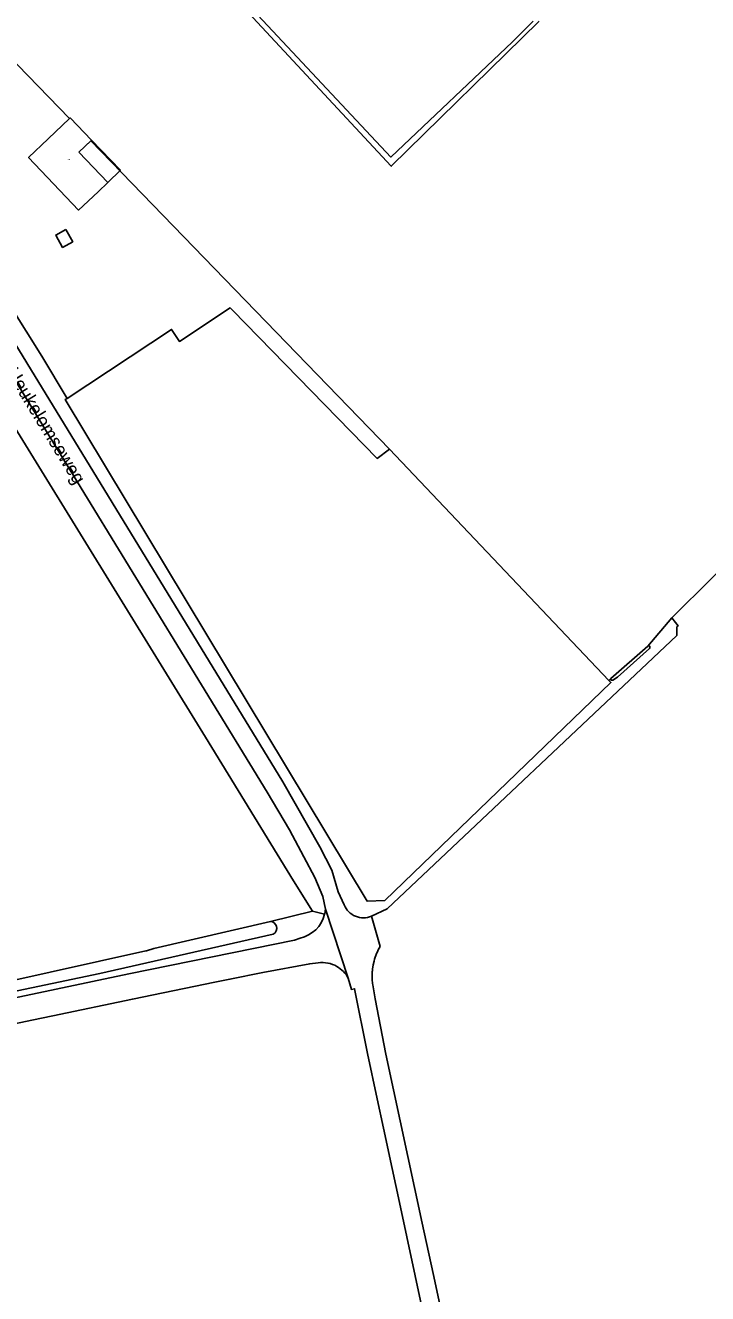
# Model space of a CAD drawing. Extents: x 137999 to 141000, y 397500 to 400501.
# Drawn here: x 139256.8 to 139384.1, y 399424.8 to 399661.4 of the extents above; entities that cross this region are included whole.
import ezdxf

# ---------------------------------------------------------------- set-up
doc = ezdxf.new("R2010")
doc.units = 0
for name, color, linetype in [('gg-anno-openbare ruimte label', 7, 'Continuous'), ('gg-bbg-luifel en loopbrug', 7, 'Continuous'), ('gx-grn-maaiveld', 7, 'Continuous'), ('kenmerkpunt-x pandkandidaat', 7, 'Continuous')]:
    doc.layers.add(name, color=color, linetype=linetype)

msp = doc.modelspace()

# ---------------------------------------------------------------- linework, layer by layer
at = {"layer": 'gg-bbg-luifel en loopbrug'}
for p, q in [((139269.13, 399639.93), (139266.81, 399637.73)), ((139266.81, 399637.73), (139272.19, 399632.08))]:
    msp.add_line(p, q, dxfattribs=at)
msp.add_lwpolyline([(139272.19, 399632.08), (139274.54, 399634.35), (139269.13, 399639.93)], dxfattribs=at)
at = {"layer": 'gx-grn-maaiveld'}
for p, q in [((139242.3, 399667.47), (139265.05, 399643.97)), ((139266.81, 399637.73), (139269.04, 399639.85)), ((139269.13, 399639.93), (139269.04, 399639.85)), ((139269.04, 399639.85), (139324.73, 399582.33)), ((139324.73, 399582.33), (139365.62, 399539.2)), ((139372.88, 399545.55), (139377.41, 399550.89)), ((139365.99, 399539.55), (139372.88, 399545.55)), ((139365.62, 399539.2), (139365.99, 399539.55)), ((139310.35, 399496.15), (139302.51, 399494.24)), ((139310.35, 399496.15), (139312.62, 399495.57)), ((139317.03, 399483.66), (139312.78, 399496.52)), ((139322.98, 399489.58), (139321.39, 399495.21))]:
    msp.add_line(p, q, dxfattribs=at)
for points in [[(139270.15, 399694.15), (139325.04, 399635.08), (139352.56, 399662.07), (139352.51, 399662.12)], [(139351.53, 399662.13), (139347.66, 399658.28), (139324.95, 399636.8), (139270.74, 399694.72)], [(139218.49, 399644.61), (139219.8, 399642.65), (139223.98, 399635.68), (139229.6, 399626.61), (139250.52, 399593.32), (139290.44, 399528.61), (139306.82, 399501.8), (139310.35, 399496.15)], [(139272.19, 399632.08), (139270.36, 399630.34), (139266.73, 399626.9), (139257.41, 399636.73), (139261.04, 399640.17), (139265.05, 399643.97)], [(139269.13, 399639.93), (139265.18, 399644.09), (139265.05, 399643.97)], [(139312.78, 399496.52), (139312.29, 399498.9), (139310.83, 399502.46), (139308.73, 399506.27), (139306.09, 399511.31), (139301.93, 399518.36), (139228.38, 399638.47)], [(139242.63, 399627.13), (139259.89, 399599.68), (139264.58, 399591.79)], [(139316.27, 399497.33), (139315.15, 399499.79), (139313.99, 399503.83), (139311.73, 399508.15), (139304.83, 399520.3), (139241.1, 399624.44)], [(139264.37, 399623.31), (139262.47, 399622.26), (139263.75, 399619.95), (139265.65, 399621.01), (139264.37, 399623.31)], [(139264.58, 399591.79), (139284.08, 399604.64), (139285.53, 399602.41), (139295.02, 399608.66), (139295.45, 399608.23), (139322.45, 399580.61), (139324.73, 399582.33)], [(139365.62, 399539.2), (139366.02, 399538.78), (139323.83, 399498.12), (139320.59, 399498.01), (139264.23, 399591.56), (139264.58, 399591.79)], [(139377.41, 399550.89), (139380.7, 399554.14), (139381.61, 399555.04), (139391.15, 399564.46)], [(139321.39, 399495.21), (139324.3, 399496.57), (139378.34, 399547.59), (139378.3, 399549.18), (139378.55, 399549.38), (139378.07, 399550.01), (139377.41, 399550.89)], [(139365.99, 399539.55), (139366.04, 399539.26), (139366.36, 399539.26), (139367.26, 399539.8), (139373.23, 399545.13), (139373.31, 399545.31), (139373.28, 399545.55), (139373.13, 399545.62), (139372.88, 399545.55)], [(139302.51, 399494.24), (139280.78, 399489.21), (139279.43, 399488.78), (139279.31, 399488.74), (139226.25, 399476.95), (139174.43, 399466.46), (139169.31, 399465.22), (139168.84, 399464.86)], [(139169.43, 399463.45), (139170.19, 399463.22), (139196.9, 399468.64), (139231.21, 399476.24), (139270.7, 399484.55), (139303.06, 399491.87)], [(139308.04, 399491.14), (139306.99, 399490.73), (139276.09, 399484.46), (139169.97, 399462.06)], [(139196.98, 399462.95), (139203.85, 399464.39), (139258.04, 399475.82), (139261.95, 399476.64), (139276.79, 399479.77), (139292.15, 399482.9), (139294.95, 399483.47), (139301.12, 399484.73), (139309.85, 399486.36), (139311.43, 399486.51)], [(139352.03, 399339.57), (139332.86, 399428.58), (139330.84, 399437.96), (139324.05, 399469.46), (139322.08, 399479.8), (139321.59, 399482.4), (139321.56, 399482.65), (139321.53, 399482.9), (139321.51, 399483.14), (139321.49, 399483.39), (139321.49, 399483.64), (139321.48, 399483.89), (139321.51, 399484.64), (139321.52, 399484.89), (139321.53, 399485.04), (139321.57, 399485.38), (139321.62, 399485.71), (139321.64, 399485.87), (139321.66, 399485.97), (139321.69, 399486.12), (139321.85, 399486.85)], [(139317.03, 399483.66), (139317.62, 399481.56), (139318.23, 399481.69), (139320.63, 399469.61), (139322.44, 399461.15), (139323.61, 399455.67), (139325.21, 399448.15), (139326.57, 399441.81), (139349.39, 399335.03)]]:
    msp.add_lwpolyline(points, dxfattribs=at)
for centre, radius, start, end in [((139319.88, 399498.81), 3.9, 202.2998, 292.8172), ((139306.81, 399497), 5.98, 281.8289, 346.1881), ((139306.83, 399497), 5.97, 346.1521, 355.3749), ((139302.44, 399492.97), 1.27, 16.4689, 86.4947), ((139302.43, 399492.97), 1.27, 299.4559, 16.51), ((139332.67, 399483.99), 11.19, 150.0129, 165.2206), ((139312.19, 399481.08), 5.49, 60.2915, 97.8958), ((139312.2, 399481.08), 5.48, 28.0946, 60.3613)]:
    msp.add_arc(centre, radius, start, end, dxfattribs=at)

# ---------------------------------------------------------------- texts
at = {"layer": 'gg-anno-openbare ruimte label'}
msp.add_text('Hoog Heukelomseweg', height=2.5, rotation=301.5, dxfattribs=at).set_placement((139248.48, 399604.21))
at = {"layer": 'kenmerkpunt-x pandkandidaat'}
msp.add_text('PNDK', height=0.2, dxfattribs=at).set_placement((139264.43, 399636.24))

doc.saveas('drawing.dxf')
